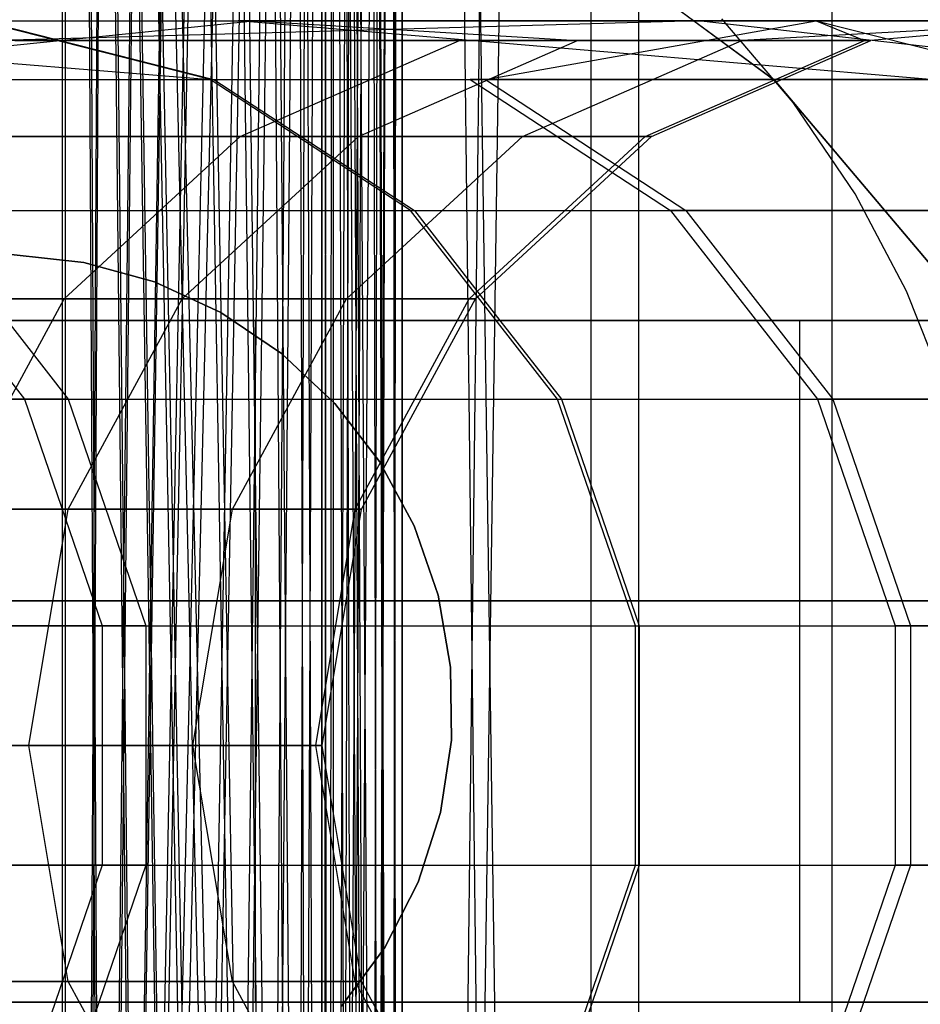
# Model space of a CAD drawing. Extents: x -172 to 172, y -29 to 28.
# Tile 459 of 656: x 0.05 to 2.03, y -0.75 to 1.41. Entities that reach past the tile are written whole.
import ezdxf

# ---------------------------------------------------------------- set-up
doc = ezdxf.new("R2010")
doc.units = 0
doc.header["$LTSCALE"] = 25.4
doc.layers.get('0').update_dxf_attribs({"linetype": 'CONTINUOUS'})

# ---------------------------------------------------------------- blocks, each defined once
blk = doc.blocks.new('RYFLO_AURA_STL')
at = {"color": 0}
for p, q in [((1.4087, 22.5, -1248.0476), (0.8889, -13.259, -1248.1705)), ((1.4087, 22.5, -1248.0476), (0.8889, -13.259, -1248.1705)), ((0.8889, -13.259, -1246.6354), (1.305, 22.5, -1246.4977)), ((0.8889, -13.259, -1246.6354), (1.305, 22.5, -1246.4977)), ((1.305, -22.5, -1246.4977), (1.305, 22.5, -1246.4977)), ((1.305, -22.5, -1240.0026), (1.305, 22.5, -1240.0026)), ((1.305, -22.5, -1246.4977), (1.305, 22.5, -1246.4977)), ((1.305, -22.5, -1240.0026), (1.305, 22.5, -1240.0026)), ((1.4087, 22.5, -1248.0476), (1.4087, -22.5, -1248.0476)), ((1.4087, 22.5, -1238.4526), (1.4087, -22.5, -1238.4526)), ((1.4087, 22.5, -1248.0476), (1.4087, -22.5, -1248.0476)), ((1.4087, 22.5, -1238.4526), (1.4087, -22.5, -1238.4526)), ((1.8351, -22.5, -1246.2305), (1.8351, 22.5, -1246.2305)), ((1.8351, -22.5, -1246.2305), (1.8351, 22.5, -1246.2305)), ((1.8351, -22.5, -1240.2698), (1.8351, 22.5, -1240.2698)), ((1.8351, -22.5, -1240.2698), (1.8351, 22.5, -1240.2698)), ((0.8889, 13.259, -1238.3297), (0.7281, -12.871, -1238.3035)), ((0.8889, 13.259, -1238.3297), (0.7281, -12.871, -1238.3035)), ((0.8889, 13.259, -1238.3297), (0.8018, -12.9912, -1238.3148)), ((0.8889, 13.259, -1238.3297), (0.8018, -12.9912, -1238.3148)), ((0.8888, 13.2584, -1246.6354), (0.8053, -12.9981, -1246.6562)), ((0.8888, 13.2584, -1246.6354), (0.8053, -12.9981, -1246.6562)), ((0.856, -13.1219, -1238.324), (0.8889, 13.259, -1238.3297)), ((0.856, -13.1219, -1238.324), (0.8889, 13.259, -1238.3297)), ((0.8888, 13.2584, -1246.6354), (0.856, -13.1219, -1246.6438)), ((0.8888, 13.2584, -1246.6354), (0.856, -13.1219, -1246.6438)), ((0.8888, -13.2584, -1238.3297), (0.8889, 13.259, -1238.3297)), ((0.8888, -13.2584, -1238.3297), (0.8889, 13.259, -1238.3297)), ((0.8889, 13.259, -1239.8649), (0.8888, -13.2584, -1239.8649)), ((0.8889, 13.259, -1239.8649), (0.8888, -13.2584, -1239.8649)), ((0.8888, 13.2584, -1248.1705), (0.8889, -13.259, -1248.1705)), ((0.8888, 13.2584, -1248.1705), (0.8889, -13.259, -1248.1705)), ((0.8889, -13.259, -1246.6354), (0.8888, 13.2584, -1246.6354)), ((0.8889, -13.259, -1246.6354), (0.8888, 13.2584, -1246.6354)), ((0.8889, 13.259, -1238.3297), (1.4087, -22.5, -1238.4526)), ((0.8889, 13.259, -1238.3297), (1.4087, -22.5, -1238.4526)), ((1.305, -22.5, -1240.0026), (0.8889, 13.259, -1239.8649)), ((1.305, -22.5, -1240.0026), (0.8889, 13.259, -1239.8649)), ((0.856, 13.1219, -1238.324), (0.7129, -12.8507, -1238.3013)), ((0.856, 13.1219, -1238.324), (0.7129, -12.8507, -1238.3013)), ((0.856, 13.1219, -1238.324), (0.7281, -12.871, -1238.3035)), ((0.856, 13.1219, -1238.324), (0.7281, -12.871, -1238.3035)), ((0.856, 13.1219, -1246.6438), (0.7281, -12.871, -1246.6736)), ((0.856, 13.1219, -1246.6438), (0.7281, -12.871, -1246.6736)), ((0.856, 13.1219, -1246.6438), (0.8053, -12.9981, -1246.6562)), ((0.856, 13.1219, -1246.6438), (0.8053, -12.9981, -1246.6562)), ((0.856, 13.1219, -1248.1763), (0.8889, -13.259, -1248.1705)), ((0.856, 13.1219, -1248.1763), (0.8889, -13.259, -1248.1705)), ((0.8888, -13.2584, -1239.8649), (0.856, 13.1219, -1239.8564)), ((0.8888, -13.2584, -1239.8649), (0.856, 13.1219, -1239.8564)), ((0.8055, 12.9986, -1246.6561), (0.7281, -12.871, -1246.6736)), ((0.8055, 12.9986, -1246.6561), (0.7281, -12.871, -1246.6736)), ((0.8888, -13.2584, -1239.8649), (0.8053, 12.9981, -1239.844)), ((0.8888, -13.2584, -1239.8649), (0.8053, 12.9981, -1239.844)), ((0.856, -13.1219, -1239.8564), (0.8053, 12.9981, -1239.844)), ((0.856, -13.1219, -1239.8564), (0.8053, 12.9981, -1239.844)), ((0.8017, 12.9911, -1238.3148), (0.7129, -12.8507, -1238.3013)), ((0.8017, 12.9911, -1238.3148), (0.7129, -12.8507, -1238.3013)), ((0.8889, -13.259, -1248.1705), (0.8018, 12.9912, -1248.1854)), ((0.8889, -13.259, -1248.1705), (0.8018, 12.9912, -1248.1854)), ((0.7374, 12.884, -1246.6715), (0.1485, -12.5123, -1246.7469)), ((0.7374, 12.884, -1246.6715), (0.1485, -12.5123, -1246.7469)), ((0.7374, 12.884, -1246.6715), (0.2781, -12.544, -1246.739)), ((0.7374, 12.884, -1246.6715), (0.2781, -12.544, -1246.739)), ((0.4083, -12.5979, -1246.7262), (0.7374, 12.884, -1246.6715)), ((0.4083, -12.5979, -1246.7262), (0.7374, 12.884, -1246.6715)), ((0.529, -12.6719, -1246.71), (0.7374, 12.884, -1246.6715)), ((0.529, -12.6719, -1246.71), (0.7374, 12.884, -1246.6715)), ((0.6361, -12.7633, -1246.6918), (0.7374, 12.884, -1246.6715)), ((0.6361, -12.7633, -1246.6918), (0.7374, 12.884, -1246.6715)), ((0.7129, -12.8507, -1238.3013), (0.7281, 12.871, -1238.3035)), ((0.7129, -12.8507, -1238.3013), (0.7281, 12.871, -1238.3035)), ((0.7281, -12.871, -1246.6736), (0.7374, 12.884, -1246.6715)), ((0.7281, -12.871, -1246.6736), (0.7374, 12.884, -1246.6715)), ((0.8889, -13.259, -1248.1705), (0.7281, 12.871, -1248.1968)), ((0.8889, -13.259, -1248.1705), (0.7281, 12.871, -1248.1968)), ((0.856, -13.1219, -1248.1763), (0.7281, 12.871, -1248.1968)), ((0.856, -13.1219, -1248.1763), (0.7281, 12.871, -1248.1968)), ((0.7374, -12.884, -1239.8287), (0.7385, 12.8855, -1239.8289)), ((0.7374, -12.884, -1239.8287), (0.7385, 12.8855, -1239.8289)), ((0.856, -13.1219, -1239.8564), (0.7385, 12.8855, -1239.8289)), ((0.8055, -12.9986, -1239.8441), (0.7385, 12.8855, -1239.8289)), ((0.856, -13.1219, -1239.8564), (0.7385, 12.8855, -1239.8289)), ((0.8055, -12.9986, -1239.8441), (0.7385, 12.8855, -1239.8289)), ((0.1403, -12.511, -1248.2482), (0.7129, 12.8507, -1248.199)), ((0.1403, -12.511, -1248.2482), (0.7129, 12.8507, -1248.199)), ((0.2781, -12.544, -1248.2424), (0.7129, 12.8507, -1248.199)), ((0.2781, -12.544, -1248.2424), (0.7129, 12.8507, -1248.199)), ((0.4082, -12.5979, -1248.2334), (0.7129, 12.8507, -1248.199)), ((0.4082, -12.5979, -1248.2334), (0.7129, 12.8507, -1248.199)), ((0.7129, 12.8507, -1248.199), (0.529, -12.6719, -1248.222)), ((0.7129, 12.8507, -1248.199), (0.529, -12.6719, -1248.222)), ((0.6264, -12.7537, -1248.2107), (0.7129, 12.8507, -1248.199)), ((0.6264, -12.7537, -1248.2107), (0.7129, 12.8507, -1248.199)), ((0.7116, -12.8489, -1248.1992), (0.7129, 12.8507, -1248.199)), ((0.7116, -12.8489, -1248.1992), (0.7129, 12.8507, -1248.199)), ((0.7116, 12.8489, -1238.301), (0.7129, -12.8507, -1238.3013)), ((0.7116, 12.8489, -1238.301), (0.7129, -12.8507, -1238.3013)), ((0.7129, 12.8507, -1248.199), (0.7281, -12.871, -1248.1968)), ((0.856, -13.1219, -1248.1763), (0.7129, 12.8507, -1248.199)), ((0.856, -13.1219, -1248.1763), (0.7129, 12.8507, -1248.199)), ((0.8017, -12.9911, -1248.1854), (0.7129, 12.8507, -1248.199)), ((0.8017, -12.9911, -1248.1854), (0.7129, 12.8507, -1248.199)), ((0.7129, 12.8507, -1248.199), (0.7281, -12.871, -1248.1968)), ((0.6366, 12.7638, -1246.6918), (0.1485, -12.5123, -1246.7469)), ((0.6366, 12.7638, -1246.6918), (0.1485, -12.5123, -1246.7469)), ((0.6361, 12.7633, -1239.8085), (0.7374, -12.884, -1239.8287)), ((0.6361, 12.7633, -1239.8085), (0.7374, -12.884, -1239.8287)), ((0.6266, 12.7539, -1248.2107), (0.1403, -12.511, -1248.2482)), ((0.6266, 12.7539, -1248.2107), (0.1403, -12.511, -1248.2482)), ((0.6264, 12.7537, -1238.2896), (0.7129, -12.8507, -1238.3013)), ((0.6264, 12.7537, -1238.2896), (0.7129, -12.8507, -1238.3013)), ((0.529, 12.6719, -1248.222), (0.1403, -12.511, -1248.2482)), ((0.529, 12.6719, -1248.222), (0.1403, -12.511, -1248.2482)), ((0.1485, -12.5123, -1246.7469), (0.529, 12.6719, -1246.71)), ((0.1485, -12.5123, -1246.7469), (0.529, 12.6719, -1246.71)), ((0.529, 12.6719, -1238.2782), (0.7129, -12.8507, -1238.3013)), ((0.529, 12.6719, -1238.2782), (0.7129, -12.8507, -1238.3013)), ((0.529, 12.6719, -1239.7903), (0.7374, -12.884, -1239.8287)), ((0.529, 12.6719, -1239.7903), (0.7374, -12.884, -1239.8287)), ((0.4089, 12.5983, -1248.2334), (0.1403, -12.511, -1248.2482)), ((0.4089, 12.5983, -1248.2334), (0.1403, -12.511, -1248.2482)), ((0.4091, 12.5983, -1246.7261), (0.1485, -12.5123, -1246.7469)), ((0.4091, 12.5983, -1246.7261), (0.1485, -12.5123, -1246.7469)), ((0.7129, -12.8507, -1238.3013), (0.4082, 12.5979, -1238.2668)), ((0.7129, -12.8507, -1238.3013), (0.4082, 12.5979, -1238.2668)), ((0.4083, 12.5979, -1239.774), (0.7374, -12.884, -1239.8287)), ((0.4083, 12.5979, -1239.774), (0.7374, -12.884, -1239.8287)), ((0.2781, 12.544, -1248.2424), (0.1403, -12.511, -1248.2482)), ((0.2781, 12.544, -1248.2424), (0.1403, -12.511, -1248.2482)), ((0.1485, -12.5123, -1246.7469), (0.2781, 12.544, -1246.739)), ((0.1485, -12.5123, -1246.7469), (0.2781, 12.544, -1246.739)), ((0.7129, -12.8507, -1238.3013), (0.2781, 12.544, -1238.2578)), ((0.7129, -12.8507, -1238.3013), (0.2781, 12.544, -1238.2578)), ((0.7374, -12.884, -1239.8287), (0.2781, 12.544, -1239.7612)), ((0.7374, -12.884, -1239.8287), (0.2781, 12.544, -1239.7612)), ((0.1413, 12.5112, -1248.2482), (0.1403, -12.511, -1248.2482)), ((0.1413, 12.5112, -1248.2482), (0.1403, -12.511, -1248.2482)), ((0.1403, 12.511, -1238.2521), (0.7129, -12.8507, -1238.3013)), ((0.2781, -12.544, -1238.2578), (0.1403, 12.511, -1238.2521)), ((0.1403, 12.511, -1238.2521), (0.1413, -12.5112, -1238.2521)), ((0.2781, -12.544, -1238.2578), (0.1403, 12.511, -1238.2521)), ((0.4089, -12.5983, -1238.2668), (0.1403, 12.511, -1238.2521)), ((0.529, -12.6719, -1238.2782), (0.1403, 12.511, -1238.2521)), ((0.4089, -12.5983, -1238.2668), (0.1403, 12.511, -1238.2521)), ((0.529, -12.6719, -1238.2782), (0.1403, 12.511, -1238.2521)), ((0.6266, -12.7539, -1238.2896), (0.1403, 12.511, -1238.2521)), ((0.6266, -12.7539, -1238.2896), (0.1403, 12.511, -1238.2521)), ((0.1403, 12.511, -1238.2521), (0.7129, -12.8507, -1238.3013)), ((0.1403, 12.511, -1238.2521), (0.1413, -12.5112, -1238.2521)), ((0.1485, -12.5123, -1246.7469), (0.1485, 12.5123, -1246.7469)), ((0.1485, -12.5123, -1246.7469), (0.1485, 12.5123, -1246.7469)), ((0.4091, -12.5983, -1239.7742), (0.1485, 12.5123, -1239.7533)), ((0.1485, 12.5123, -1239.7533), (0.529, -12.6719, -1239.7903)), ((0.7374, -12.884, -1239.8287), (0.1485, 12.5123, -1239.7533)), ((0.7374, -12.884, -1239.8287), (0.1485, 12.5123, -1239.7533)), ((0.6366, -12.7638, -1239.8085), (0.1485, 12.5123, -1239.7533)), ((0.6366, -12.7638, -1239.8085), (0.1485, 12.5123, -1239.7533)), ((0.1485, 12.5123, -1239.7533), (0.529, -12.6719, -1239.7903)), ((0.2781, -12.544, -1239.7612), (0.1485, 12.5123, -1239.7533)), ((0.4091, -12.5983, -1239.7742), (0.1485, 12.5123, -1239.7533)), ((0.2781, -12.544, -1239.7612), (0.1485, 12.5123, -1239.7533)), ((0.1485, -12.5123, -1239.7533), (0.1485, 12.5123, -1239.7533)), ((0.1485, -12.5123, -1239.7533), (0.1485, 12.5123, -1239.7533)), ((1.7091, 1.2778, -120), (1.2422, 1.6228, -120)), ((1.2422, 1.6228, -119), (1.7091, 1.2778, -119)), ((1.2422, 1.6228, -119), (1.7091, 1.2778, -119)), ((1.7091, 1.2778, -120), (1.2422, 1.6228, -120)), ((-1.2165, 1.4097, -474.5918), (0.5618, 1.4097, -556.6688)), ((-1.2165, 1.4097, -474.5918), (0.5618, 1.4097, -556.6688)), ((-1.1207, 1.4097, -210.7381), (0.4668, 1.2804, -116.7739)), ((-1.1207, 1.4097, -210.7381), (0.4668, 1.2804, -116.7739)), ((-0.706, 1.2804, -474.5819), (0.5618, 1.4097, -556.6688)), ((-0.706, 1.2804, -474.5819), (0.5618, 1.4097, -556.6688)), ((0.4668, 1.2804, -116.7739), (-0.0437, 1.4097, -116.7674)), ((0.4668, 1.2804, -116.7739), (-0.0437, 1.4097, -116.7674)), ((-0.0354, 1.4097, -1082.3114), (0.4751, 1.2804, -1082.3178)), ((-0.0354, 1.4097, -1082.3114), (0.4751, 1.2804, -1082.3178)), ((-0.0045, 1.4097, -1079.9577), (0.528, 1.4097, -1032.053)), ((-0.0045, 1.4097, -1079.9577), (0.528, 1.4097, -1032.053)), ((1.5401, 1.4097, -929.1124), (0.0031, 1.3662, -1032.0474)), ((1.5401, 1.4097, -929.1124), (0.0031, 1.3662, -1032.0474)), ((2.0507, 1.2804, -929.1161), (0.528, 1.4097, -1032.053)), ((1.5401, 1.4097, -929.1124), (0.528, 1.4097, -1032.053)), ((1.5401, 1.4097, -929.1124), (0.528, 1.4097, -1032.053)), ((2.0507, 1.2804, -929.1161), (0.528, 1.4097, -1032.053)), ((0.5618, 1.4097, -556.6688), (1.2749, 1.3662, -624.3988)), ((0.5618, 1.4097, -556.6688), (1.7998, 1.4097, -624.3904)), ((0.5618, 1.4097, -556.6688), (1.2749, 1.3662, -624.3988)), ((0.5618, 1.4097, -556.6688), (1.7998, 1.4097, -624.3904)), ((1.0722, 1.2804, -556.6572), (1.7998, 1.4097, -624.3904)), ((1.0722, 1.2804, -556.6572), (1.7998, 1.4097, -624.3904)), ((2.6715, 1.2804, -842.8052), (1.5401, 1.4097, -929.1124)), ((2.1609, 1.4097, -842.8035), (1.5401, 1.4097, -929.1124)), ((2.1609, 1.4097, -842.8035), (1.5401, 1.4097, -929.1124)), ((2.6715, 1.2804, -842.8052), (1.5401, 1.4097, -929.1124)), ((1.7497, 1.2296, -1073.2478), (1.5923, 1.414, -1073.2478)), ((1.7497, 1.2296, -1076.1478), (1.5923, 1.414, -1076.1478)), ((1.7497, 1.2296, -1073.2478), (1.5923, 1.414, -1073.2478)), ((1.7497, 1.2296, -1076.1478), (1.5923, 1.414, -1076.1478)), ((2.4448, 1.4097, -769.7672), (1.6361, 1.3662, -842.8018)), ((2.4448, 1.4097, -769.7672), (1.6361, 1.3662, -842.8018)), ((1.7998, 1.4097, -624.3904), (1.9062, 1.3662, -709.6429)), ((1.7998, 1.4097, -624.3904), (2.4311, 1.4097, -709.6395)), ((1.7998, 1.4097, -624.3904), (1.9062, 1.3662, -709.6429)), ((1.7998, 1.4097, -624.3904), (2.3103, 1.2804, -624.3824)), ((1.7998, 1.4097, -624.3904), (2.4311, 1.4097, -709.6395)), ((1.7998, 1.4097, -624.3904), (2.3103, 1.2804, -624.3824)), ((2.4311, 1.4097, -709.6395), (1.92, 1.3662, -769.768)), ((2.4311, 1.4097, -709.6395), (1.92, 1.3662, -769.768)), ((1.0152, 1.3662, -929.1085), (0.0031, 1.3662, -1032.0474)), ((1.0152, 1.3662, -929.1085), (0.0031, 1.3662, -1032.0474)), ((0.037, 1.3662, -556.6808), (1.2749, 1.3662, -624.3988)), ((0.037, 1.3662, -556.6808), (1.2749, 1.3662, -624.3988)), ((0.5329, 1.1546, -929.1049), (1.0152, 1.3662, -929.1085)), ((0.5329, 1.1546, -929.1049), (1.0152, 1.3662, -929.1085)), ((0.7927, 1.1546, -624.4064), (1.2749, 1.3662, -624.3988)), ((0.7927, 1.1546, -624.4064), (1.2749, 1.3662, -624.3988)), ((1.6361, 1.3662, -842.8018), (1.0152, 1.3662, -929.1085)), ((1.6361, 1.3662, -842.8018), (1.0152, 1.3662, -929.1085)), ((1.1537, 1.1546, -842.8004), (1.6361, 1.3662, -842.8018)), ((1.1537, 1.1546, -842.8004), (1.6361, 1.3662, -842.8018)), ((1.2749, 1.3662, -624.3988), (1.9062, 1.3662, -709.6429)), ((1.2749, 1.3662, -624.3988), (1.9062, 1.3662, -709.6429)), ((1.4239, 1.1546, -709.6462), (1.9062, 1.3662, -709.6429)), ((1.4239, 1.1546, -709.6462), (1.9062, 1.3662, -709.6429)), ((1.4377, 1.1546, -769.7688), (1.92, 1.3662, -769.768)), ((1.4377, 1.1546, -769.7688), (1.92, 1.3662, -769.768)), ((1.92, 1.3662, -769.768), (1.6361, 1.3662, -842.8018)), ((1.92, 1.3662, -769.768), (1.6361, 1.3662, -842.8018)), ((1.9062, 1.3662, -709.6429), (1.92, 1.3662, -769.768)), ((1.9062, 1.3662, -709.6429), (1.92, 1.3662, -769.768)), ((-0.706, 1.2804, -474.5819), (1.0722, 1.2804, -556.6572)), ((-0.706, 1.2804, -474.5819), (1.0722, 1.2804, -556.6572)), ((-0.6102, 1.2804, -210.7428), (0.4668, 1.2804, -116.7739)), ((-0.6102, 1.2804, -210.7428), (0.4668, 1.2804, -116.7739)), ((0.9077, 0.9923, -116.7796), (0.4668, 1.2804, -116.7739)), ((0.9077, 0.9923, -116.7796), (0.4668, 1.2804, -116.7739)), ((0.4751, 1.2804, -1082.3178), (0.916, 0.9923, -1082.3233)), ((0.4751, 1.2804, -1082.3178), (0.916, 0.9923, -1082.3233)), ((0.4751, 1.2804, -1082.3178), (1.0385, 1.2804, -1032.0585)), ((0.4751, 1.2804, -1082.3178), (1.0385, 1.2804, -1032.0585)), ((1.0385, 1.2804, -1032.0585), (1.4794, 0.9923, -1032.0631)), ((2.0507, 1.2804, -929.1161), (1.0385, 1.2804, -1032.0585)), ((1.0385, 1.2804, -1032.0585), (1.4794, 0.9923, -1032.0631)), ((2.0507, 1.2804, -929.1161), (1.0385, 1.2804, -1032.0585)), ((1.0722, 1.2804, -556.6572), (2.3103, 1.2804, -624.3824)), ((1.0722, 1.2804, -556.6572), (1.5131, 0.9923, -556.6472)), ((1.0722, 1.2804, -556.6572), (2.3103, 1.2804, -624.3824)), ((1.0722, 1.2804, -556.6572), (1.5131, 0.9923, -556.6472)), ((2.0838, 0.8345, -120), (1.7091, 1.2778, -120)), ((1.7091, 1.2778, -119), (2.0838, 0.8345, -119)), ((1.7091, 1.2778, -119), (2.0838, 0.8345, -119)), ((1.7091, 1.2778, -119), (1.7091, 1.2778, -120)), ((2.0838, 0.8345, -120), (1.7091, 1.2778, -120)), ((1.7091, 1.2778, -119), (1.7091, 1.2778, -120)), ((1.8858, 1.029, -1073.2478), (1.7497, 1.2296, -1073.2478)), ((1.8858, 1.029, -1076.1478), (1.7497, 1.2296, -1076.1478)), ((1.7497, 1.2296, -1076.1478), (1.7497, 1.2296, -1073.2478)), ((1.8858, 1.029, -1073.2478), (1.7497, 1.2296, -1073.2478)), ((1.7497, 1.2296, -1076.1478), (1.7497, 1.2296, -1073.2478)), ((1.8858, 1.029, -1076.1478), (1.7497, 1.2296, -1076.1478)), ((0.5329, 1.1546, -929.1049), (-0.4792, 1.1546, -1032.0421)), ((0.5329, 1.1546, -929.1049), (-0.4792, 1.1546, -1032.0421)), ((-0.4452, 1.1546, -556.6918), (0.7927, 1.1546, -624.4064)), ((-0.4452, 1.1546, -556.6918), (0.7927, 1.1546, -624.4064)), ((0.1454, 0.7979, -929.1021), (0.5329, 1.1546, -929.1049)), ((0.1454, 0.7979, -929.1021), (0.5329, 1.1546, -929.1049)), ((0.4052, 0.7979, -624.4125), (0.7927, 1.1546, -624.4064)), ((0.4052, 0.7979, -624.4125), (0.7927, 1.1546, -624.4064)), ((1.1537, 1.1546, -842.8004), (0.5329, 1.1546, -929.1049)), ((1.1537, 1.1546, -842.8004), (0.5329, 1.1546, -929.1049)), ((0.7663, 0.7979, -842.7991), (1.1537, 1.1546, -842.8004)), ((0.7663, 0.7979, -842.7991), (1.1537, 1.1546, -842.8004)), ((0.7927, 1.1546, -624.4064), (1.4239, 1.1546, -709.6462)), ((0.7927, 1.1546, -624.4064), (1.4239, 1.1546, -709.6462)), ((1.0365, 0.7979, -709.6489), (1.4239, 1.1546, -709.6462)), ((1.0365, 0.7979, -709.6489), (1.4239, 1.1546, -709.6462)), ((1.0502, 0.7979, -769.7695), (1.4377, 1.1546, -769.7688)), ((1.0502, 0.7979, -769.7695), (1.4377, 1.1546, -769.7688)), ((1.4377, 1.1546, -769.7688), (1.1537, 1.1546, -842.8004)), ((1.4377, 1.1546, -769.7688), (1.1537, 1.1546, -842.8004)), ((1.4239, 1.1546, -709.6462), (1.4377, 1.1546, -769.7688)), ((1.4239, 1.1546, -709.6462), (1.4377, 1.1546, -769.7688)), ((1.999, 0.8147, -1073.2478), (1.8858, 1.029, -1073.2478)), ((1.999, 0.8147, -1076.1478), (1.8858, 1.029, -1076.1478)), ((1.8858, 1.029, -1076.1478), (1.8858, 1.029, -1073.2478)), ((1.999, 0.8147, -1073.2478), (1.8858, 1.029, -1073.2478)), ((1.8858, 1.029, -1076.1478), (1.8858, 1.029, -1073.2478)), ((1.999, 0.8147, -1076.1478), (1.8858, 1.029, -1076.1478)), ((-0.2652, 0.9923, -474.5735), (1.5131, 0.9923, -556.6472)), ((-0.2652, 0.9923, -474.5735), (0.0582, 0.5767, -474.5673)), ((-0.2652, 0.9923, -474.5735), (1.5131, 0.9923, -556.6472)), ((-0.2652, 0.9923, -474.5735), (0.0582, 0.5767, -474.5673)), ((-0.1693, 0.9923, -210.7468), (0.1542, 0.5767, -210.7498)), ((-0.1693, 0.9923, -210.7468), (0.1542, 0.5767, -210.7498)), ((-0.1693, 0.9923, -210.7468), (0.9077, 0.9923, -116.7796)), ((-0.1693, 0.9923, -210.7468), (0.9077, 0.9923, -116.7796)), ((1.2312, 0.5767, -116.7837), (0.9077, 0.9923, -116.7796)), ((1.2312, 0.5767, -116.7837), (0.9077, 0.9923, -116.7796)), ((0.916, 0.9923, -1082.3233), (1.1039, 0.7503, -1082.315)), ((0.916, 0.9923, -1082.3233), (1.1039, 0.7503, -1082.315)), ((0.916, 0.9923, -1082.3233), (1.4794, 0.9923, -1032.0631)), ((0.916, 0.9923, -1082.3233), (1.4794, 0.9923, -1032.0631)), ((1.4794, 0.9923, -1032.0631), (1.8029, 0.5767, -1032.0665)), ((2.4916, 0.9923, -929.1194), (1.4794, 0.9923, -1032.0631)), ((1.4794, 0.9923, -1032.0631), (1.8029, 0.5767, -1032.0665)), ((2.4916, 0.9923, -929.1194), (1.4794, 0.9923, -1032.0631)), ((1.5131, 0.9923, -556.6472), (2.7511, 0.9923, -624.3754)), ((1.5131, 0.9923, -556.6472), (1.8365, 0.5767, -556.6398)), ((1.5131, 0.9923, -556.6472), (2.7511, 0.9923, -624.3754)), ((1.5131, 0.9923, -556.6472), (1.8365, 0.5767, -556.6398)), ((0.0292, 0.8955, -1067.2478), (0.1891, 0.8779, -1067.2478)), ((0.1891, 0.8779, -1076.1478), (0.0292, 0.8955, -1076.1478)), ((0.0292, 0.8955, -1067.2478), (0.1891, 0.8779, -1067.2478)), ((0.1891, 0.8779, -1076.1478), (0.0292, 0.8955, -1076.1478)), ((0.1891, 0.8779, -1067.2478), (0.3442, 0.8348, -1067.2478)), ((0.3442, 0.8348, -1076.1478), (0.1891, 0.8779, -1076.1478)), ((0.1891, 0.8779, -1067.2478), (0.3442, 0.8348, -1067.2478)), ((0.1891, 0.8779, -1067.2478), (0.1891, 0.8779, -1076.1478)), ((0.3442, 0.8348, -1076.1478), (0.1891, 0.8779, -1076.1478)), ((0.1891, 0.8779, -1067.2478), (0.1891, 0.8779, -1076.1478)), ((0.3442, 0.8348, -1067.2478), (0.4904, 0.7675, -1067.2478)), ((0.4904, 0.7675, -1076.1478), (0.3442, 0.8348, -1076.1478)), ((0.3442, 0.8348, -1067.2478), (0.4904, 0.7675, -1067.2478)), ((0.3442, 0.8348, -1067.2478), (0.3442, 0.8348, -1076.1478)), ((0.4904, 0.7675, -1076.1478), (0.3442, 0.8348, -1076.1478)), ((0.3442, 0.8348, -1067.2478), (0.3442, 0.8348, -1076.1478)), ((2.0879, 0.5892, -1073.2478), (1.999, 0.8147, -1073.2478)), ((2.0879, 0.5892, -1076.1478), (1.999, 0.8147, -1076.1478)), ((1.999, 0.8147, -1076.1478), (1.999, 0.8147, -1073.2478)), ((2.0879, 0.5892, -1073.2478), (1.999, 0.8147, -1073.2478)), ((1.999, 0.8147, -1076.1478), (1.999, 0.8147, -1073.2478)), ((2.0879, 0.5892, -1076.1478), (1.999, 0.8147, -1076.1478)), ((0.1454, 0.7979, -929.1021), (-0.8667, 0.7979, -1032.0381)), ((0.1454, 0.7979, -929.1021), (-0.8667, 0.7979, -1032.0381)), ((-0.8326, 0.7979, -556.7006), (0.4052, 0.7979, -624.4125)), ((-0.8326, 0.7979, -556.7006), (0.4052, 0.7979, -624.4125)), ((-0.1052, 0.3347, -929.1002), (0.1454, 0.7979, -929.1021)), ((-0.1052, 0.3347, -929.1002), (0.1454, 0.7979, -929.1021)), ((0.7663, 0.7979, -842.7991), (0.1454, 0.7979, -929.1021)), ((0.7663, 0.7979, -842.7991), (0.1454, 0.7979, -929.1021)), ((0.1546, 0.3347, -624.4165), (0.4052, 0.7979, -624.4125)), ((0.1546, 0.3347, -624.4165), (0.4052, 0.7979, -624.4125)), ((0.4052, 0.7979, -624.4125), (1.0365, 0.7979, -709.6489)), ((0.4052, 0.7979, -624.4125), (1.0365, 0.7979, -709.6489)), ((0.5156, 0.3347, -842.7983), (0.7663, 0.7979, -842.7991)), ((0.5156, 0.3347, -842.7983), (0.7663, 0.7979, -842.7991)), ((1.0502, 0.7979, -769.7695), (0.7663, 0.7979, -842.7991)), ((1.0502, 0.7979, -769.7695), (0.7663, 0.7979, -842.7991)), ((0.7858, 0.3347, -709.6506), (1.0365, 0.7979, -709.6489)), ((0.7858, 0.3347, -709.6506), (1.0365, 0.7979, -709.6489)), ((0.7995, 0.3347, -769.7699), (1.0502, 0.7979, -769.7695)), ((0.7995, 0.3347, -769.7699), (1.0502, 0.7979, -769.7695)), ((1.0365, 0.7979, -709.6489), (1.0502, 0.7979, -769.7695)), ((1.0365, 0.7979, -709.6489), (1.0502, 0.7979, -769.7695)), ((0.4904, 0.7675, -1067.2478), (0.6238, 0.6775, -1067.2478)), ((0.6238, 0.6775, -1076.1478), (0.4904, 0.7675, -1076.1478)), ((0.4904, 0.7675, -1067.2478), (0.6238, 0.6775, -1067.2478)), ((0.4904, 0.7675, -1067.2478), (0.4904, 0.7675, -1076.1478)), ((0.6238, 0.6775, -1076.1478), (0.4904, 0.7675, -1076.1478)), ((0.4904, 0.7675, -1067.2478), (0.4904, 0.7675, -1076.1478)), ((-10.0815, 0.75, -1082.566), (1.1039, 0.7503, -1082.315)), ((-10.0815, 0.75, -1082.566), (1.1039, 0.7503, -1082.315)), ((10.0815, 0.75, -1403.9342), (-2.5567, 0.75, -1404.2299)), ((10.0815, 0.75, -1403.9342), (-2.5567, 0.75, -1404.2299)), ((0.5657, 0.75, -1237.2769), (-1.7633, 0.75, -1237.515)), ((0.5657, 0.75, -1237.2769), (-1.7633, 0.75, -1237.515)), ((-0.5657, 0.75, -1249.2234), (1.7633, 0.75, -1248.9852)), ((-0.5657, 0.75, -1249.2234), (1.7633, 0.75, -1248.9852)), ((2.8085, 0.75, -1237.948), (0.5657, 0.75, -1237.2769)), ((0.5657, 0.75, -1237.2769), (0.5657, -0.75, -1237.2769)), ((0.5657, 0.75, -1237.2769), (0.5657, -0.75, -1237.2769)), ((2.8085, 0.75, -1237.948), (0.5657, 0.75, -1237.2769)), ((1.1039, 0.7503, -1082.315), (1.2395, 0.5767, -1082.3272)), ((1.1039, 0.7503, -1082.315), (1.2395, 0.5767, -1082.3272)), ((1.1039, 0.7503, -1082.315), (2.5567, 0.75, -1082.2704)), ((1.1039, 0.7503, -1082.315), (2.5567, 0.75, -1082.2704)), ((1.7633, 0.75, -1248.9852), (3.8237, 0.75, -1247.8739)), ((1.7633, 0.75, -1248.9852), (3.8237, 0.75, -1247.8739)), ((1.7633, 0.75, -1248.9852), (1.7633, -0.75, -1248.9852)), ((1.7633, 0.75, -1248.9852), (1.7633, -0.75, -1248.9852)), ((0.6238, 0.6775, -1067.2478), (0.7411, 0.5673, -1067.2478)), ((0.7411, 0.5673, -1076.1478), (0.6238, 0.6775, -1076.1478)), ((0.6238, 0.6775, -1067.2478), (0.7411, 0.5673, -1067.2478)), ((0.6238, 0.6775, -1067.2478), (0.6238, 0.6775, -1076.1478)), ((0.7411, 0.5673, -1076.1478), (0.6238, 0.6775, -1076.1478)), ((0.6238, 0.6775, -1067.2478), (0.6238, 0.6775, -1076.1478)), ((-0.6785, 0.5767, -400.5616), (0.0582, 0.5767, -474.5673)), ((-0.6785, 0.5767, -400.5616), (0.0582, 0.5767, -474.5673)), ((0.1542, 0.5767, -210.7498), (-0.4798, 0.5767, -287.9702)), ((0.1542, 0.5767, -210.7498), (-0.4798, 0.5767, -287.9702)), ((0.0582, 0.5767, -474.5673), (1.8365, 0.5767, -556.6398)), ((0.0582, 0.5767, -474.5673), (0.2292, 0.0785, -474.564)), ((0.0582, 0.5767, -474.5673), (1.8365, 0.5767, -556.6398)), ((0.0582, 0.5767, -474.5673), (0.2292, 0.0785, -474.564)), ((0.1542, 0.5767, -210.7498), (0.3252, 0.0785, -210.7514)), ((0.1542, 0.5767, -210.7498), (0.3252, 0.0785, -210.7514)), ((0.1542, 0.5767, -210.7498), (1.2312, 0.5767, -116.7837)), ((0.1542, 0.5767, -210.7498), (1.2312, 0.5767, -116.7837)), ((0.7411, 0.5673, -1067.2478), (0.8392, 0.4398, -1067.2478)), ((0.8392, 0.4398, -1076.1478), (0.7411, 0.5673, -1076.1478)), ((0.7411, 0.5673, -1067.2478), (0.8392, 0.4398, -1067.2478)), ((0.7411, 0.5673, -1067.2478), (0.7411, 0.5673, -1076.1478)), ((0.8392, 0.4398, -1076.1478), (0.7411, 0.5673, -1076.1478)), ((0.7411, 0.5673, -1067.2478), (0.7411, 0.5673, -1076.1478)), ((1.4022, 0.0785, -116.7859), (1.2312, 0.5767, -116.7837)), ((1.4022, 0.0785, -116.7859), (1.2312, 0.5767, -116.7837)), ((1.2395, 0.5767, -1082.3272), (1.4105, 0.0785, -1082.3294)), ((1.2395, 0.5767, -1082.3272), (1.4105, 0.0785, -1082.3294)), ((1.2395, 0.5767, -1082.3272), (1.8029, 0.5767, -1032.0665)), ((1.2395, 0.5767, -1082.3272), (1.8029, 0.5767, -1032.0665)), ((1.8029, 0.5767, -1032.0665), (1.9739, 0.0785, -1032.0685)), ((2.8151, 0.5767, -929.1218), (1.8029, 0.5767, -1032.0665)), ((1.8029, 0.5767, -1032.0665), (1.9739, 0.0785, -1032.0685)), ((2.8151, 0.5767, -929.1218), (1.8029, 0.5767, -1032.0665)), ((1.8365, 0.5767, -556.6398), (3.0746, 0.5767, -624.3703)), ((1.8365, 0.5767, -556.6398), (2.0075, 0.0785, -556.6359)), ((1.8365, 0.5767, -556.6398), (3.0746, 0.5767, -624.3703)), ((1.8365, 0.5767, -556.6398), (2.0075, 0.0785, -556.6359)), ((0.8392, 0.4398, -1067.2478), (0.9156, 0.2981, -1067.2478)), ((0.9156, 0.2981, -1076.1478), (0.8392, 0.4398, -1076.1478)), ((0.8392, 0.4398, -1067.2478), (0.9156, 0.2981, -1067.2478)), ((0.8392, 0.4398, -1067.2478), (0.8392, 0.4398, -1076.1478)), ((0.9156, 0.2981, -1076.1478), (0.8392, 0.4398, -1076.1478)), ((0.8392, 0.4398, -1067.2478), (0.8392, 0.4398, -1076.1478)), ((-1.0832, 0.3347, -556.7064), (0.1546, 0.3347, -624.4165)), ((-1.0832, 0.3347, -556.7064), (0.1546, 0.3347, -624.4165)), ((0.5156, 0.3347, -842.7983), (-0.1052, 0.3347, -929.1002)), ((0.5156, 0.3347, -842.7983), (-0.1052, 0.3347, -929.1002)), ((0.0679, -0.1848, -624.4178), (0.1546, 0.3347, -624.4165)), ((0.0679, -0.1848, -624.4178), (0.1546, 0.3347, -624.4165)), ((0.1546, 0.3347, -624.4165), (0.7858, 0.3347, -709.6506)), ((0.1546, 0.3347, -624.4165), (0.7858, 0.3347, -709.6506)), ((0.4289, -0.1848, -842.798), (0.5156, 0.3347, -842.7983)), ((0.4289, -0.1848, -842.798), (0.5156, 0.3347, -842.7983)), ((0.7995, 0.3347, -769.7699), (0.5156, 0.3347, -842.7983)), ((0.7995, 0.3347, -769.7699), (0.5156, 0.3347, -842.7983)), ((0.6991, -0.1848, -709.6512), (0.7858, 0.3347, -709.6506)), ((0.6991, -0.1848, -709.6512), (0.7858, 0.3347, -709.6506)), ((0.7129, -0.1848, -769.7701), (0.7995, 0.3347, -769.7699)), ((0.7129, -0.1848, -769.7701), (0.7995, 0.3347, -769.7699)), ((0.7858, 0.3347, -709.6506), (0.7995, 0.3347, -769.7699)), ((0.7858, 0.3347, -709.6506), (0.7995, 0.3347, -769.7699)), ((0.9156, 0.2981, -1067.2478), (0.9682, 0.146, -1067.2478)), ((0.9682, 0.146, -1076.1478), (0.9156, 0.2981, -1076.1478)), ((0.9156, 0.2981, -1067.2478), (0.9682, 0.146, -1067.2478)), ((0.9156, 0.2981, -1067.2478), (0.9156, 0.2981, -1076.1478)), ((0.9682, 0.146, -1076.1478), (0.9156, 0.2981, -1076.1478)), ((0.9156, 0.2981, -1067.2478), (0.9156, 0.2981, -1076.1478)), ((9.0554, 0.133, -1082.0043), (0, 0.133, -1081.7502)), ((0, 0.133, -1404.75), (9.0554, 0.133, -1404.496)), ((9.0554, 0.133, -1082.0043), (0, 0.133, -1081.7502)), ((0, 0.133, -1404.75), (9.0554, 0.133, -1404.496)), ((0.9682, 0.146, -1067.2478), (0.9958, -0.0125, -1067.2478)), ((0.9958, -0.0125, -1076.1478), (0.9682, 0.146, -1076.1478)), ((0.9682, 0.146, -1067.2478), (0.9958, -0.0125, -1067.2478)), ((0.9682, 0.146, -1067.2478), (0.9682, 0.146, -1076.1478)), ((0.9958, -0.0125, -1076.1478), (0.9682, 0.146, -1076.1478)), ((0.9682, 0.146, -1067.2478), (0.9682, 0.146, -1076.1478)), ((-0.5075, 0.0785, -400.5602), (0.2292, 0.0785, -474.564)), ((-0.5075, 0.0785, -400.5602), (0.2292, 0.0785, -474.564)), ((0.3252, 0.0785, -210.7514), (-0.3088, 0.0785, -287.9708)), ((0.3252, 0.0785, -210.7514), (-0.3088, 0.0785, -287.9708)), ((0.2292, 0.0785, -474.564), (2.0075, 0.0785, -556.6359)), ((0.2292, 0.0785, -474.564), (0.2292, -0.4482, -474.564)), ((0.2292, 0.0785, -474.564), (2.0075, 0.0785, -556.6359)), ((0.2292, 0.0785, -474.564), (0.2292, -0.4482, -474.564)), ((0.3252, 0.0785, -210.7514), (0.3252, -0.4482, -210.7514)), ((0.3252, 0.0785, -210.7514), (0.3252, -0.4482, -210.7514)), ((0.3252, 0.0785, -210.7514), (1.4022, 0.0785, -116.7859)), ((0.3252, 0.0785, -210.7514), (1.4022, 0.0785, -116.7859)), ((1.4022, -0.4482, -116.7859), (1.4022, 0.0785, -116.7859)), ((1.4022, -0.4482, -116.7859), (1.4022, 0.0785, -116.7859)), ((1.4105, 0.0785, -1082.3294), (1.4105, -0.4482, -1082.3294)), ((1.4105, 0.0785, -1082.3294), (1.4105, -0.4482, -1082.3294)), ((1.4105, 0.0785, -1082.3294), (1.9739, 0.0785, -1032.0685)), ((1.4105, 0.0785, -1082.3294), (1.9739, 0.0785, -1032.0685)), ((1.9739, 0.0785, -1032.0685), (1.9739, -0.4482, -1032.0685)), ((2.9861, 0.0785, -929.123), (1.9739, 0.0785, -1032.0685)), ((1.9739, 0.0785, -1032.0685), (1.9739, -0.4482, -1032.0685)), ((2.9861, 0.0785, -929.123), (1.9739, 0.0785, -1032.0685)), ((2.0075, 0.0785, -556.6359), (3.2456, 0.0785, -624.3676)), ((2.0075, 0.0785, -556.6359), (2.0075, -0.4482, -556.6359)), ((2.0075, 0.0785, -556.6359), (3.2456, 0.0785, -624.3676)), ((2.0075, 0.0785, -556.6359), (2.0075, -0.4482, -556.6359)), ((0.9958, -0.0125, -1067.2478), (0.9976, -0.1735, -1067.2478)), ((0.9976, -0.1735, -1076.1478), (0.9958, -0.0125, -1076.1478)), ((0.9958, -0.0125, -1067.2478), (0.9976, -0.1735, -1067.2478)), ((0.9958, -0.0125, -1067.2478), (0.9958, -0.0125, -1076.1478)), ((0.9976, -0.1735, -1076.1478), (0.9958, -0.0125, -1076.1478)), ((0.9958, -0.0125, -1067.2478), (0.9958, -0.0125, -1076.1478)), ((-1.1699, -0.1848, -556.7084), (0.0679, -0.1848, -624.4178)), ((-1.1699, -0.1848, -556.7084), (0.0679, -0.1848, -624.4178)), ((0.4289, -0.1848, -842.798), (-0.1919, -0.1848, -929.0995)), ((0.4289, -0.1848, -842.798), (-0.1919, -0.1848, -929.0995)), ((0.0679, -0.1848, -624.4178), (0.6991, -0.1848, -709.6512)), ((0.1546, -0.7043, -624.4165), (0.0679, -0.1848, -624.4178)), ((0.0679, -0.1848, -624.4178), (0.6991, -0.1848, -709.6512)), ((0.1546, -0.7043, -624.4165), (0.0679, -0.1848, -624.4178)), ((0.5156, -0.7043, -842.7983), (0.4289, -0.1848, -842.798)), ((0.7129, -0.1848, -769.7701), (0.4289, -0.1848, -842.798)), ((0.7129, -0.1848, -769.7701), (0.4289, -0.1848, -842.798)), ((0.5156, -0.7043, -842.7983), (0.4289, -0.1848, -842.798)), ((0.6991, -0.1848, -709.6512), (0.7129, -0.1848, -769.7701)), ((0.7858, -0.7043, -709.6506), (0.6991, -0.1848, -709.6512)), ((0.6991, -0.1848, -709.6512), (0.7129, -0.1848, -769.7701)), ((0.7858, -0.7043, -709.6506), (0.6991, -0.1848, -709.6512)), ((0.7995, -0.7043, -769.7699), (0.7129, -0.1848, -769.7701)), ((0.7995, -0.7043, -769.7699), (0.7129, -0.1848, -769.7701)), ((0.9976, -0.1735, -1067.2478), (0.9735, -0.3326, -1067.2478)), ((0.9735, -0.3326, -1076.1478), (0.9976, -0.1735, -1076.1478)), ((0.9976, -0.1735, -1067.2478), (0.9735, -0.3326, -1067.2478)), ((0.9735, -0.3326, -1076.1478), (0.9976, -0.1735, -1076.1478)), ((0.9976, -0.1735, -1067.2478), (0.9976, -0.1735, -1076.1478)), ((0.9976, -0.1735, -1067.2478), (0.9976, -0.1735, -1076.1478)), ((0.9735, -0.3326, -1067.2478), (0.9243, -0.4858, -1067.2478)), ((0.9243, -0.4858, -1076.1478), (0.9735, -0.3326, -1076.1478)), ((0.9735, -0.3326, -1067.2478), (0.9243, -0.4858, -1067.2478)), ((0.9243, -0.4858, -1076.1478), (0.9735, -0.3326, -1076.1478)), ((0.9735, -0.3326, -1076.1478), (0.9735, -0.3326, -1067.2478)), ((0.9735, -0.3326, -1076.1478), (0.9735, -0.3326, -1067.2478)), ((-0.5075, -0.4482, -400.5602), (0.2292, -0.4482, -474.564)), ((-0.5075, -0.4482, -400.5602), (0.2292, -0.4482, -474.564)), ((0.3252, -0.4482, -210.7514), (-0.3088, -0.4482, -287.9708)), ((0.3252, -0.4482, -210.7514), (-0.3088, -0.4482, -287.9708)), ((0.2292, -0.4482, -474.564), (0.0582, -0.9463, -474.5673)), ((0.2292, -0.4482, -474.564), (0.0582, -0.9463, -474.5673)), ((0.3252, -0.4482, -210.7514), (0.1542, -0.9463, -210.7498)), ((0.3252, -0.4482, -210.7514), (0.1542, -0.9463, -210.7498)), ((0.2292, -0.4482, -474.564), (2.0075, -0.4482, -556.6359)), ((0.2292, -0.4482, -474.564), (2.0075, -0.4482, -556.6359)), ((0.3252, -0.4482, -210.7514), (1.4022, -0.4482, -116.7859)), ((0.3252, -0.4482, -210.7514), (1.4022, -0.4482, -116.7859)), ((1.2312, -0.9463, -116.7837), (1.4022, -0.4482, -116.7859)), ((1.2312, -0.9463, -116.7837), (1.4022, -0.4482, -116.7859)), ((1.4105, -0.4482, -1082.3294), (1.2395, -0.9463, -1082.3272)), ((1.4105, -0.4482, -1082.3294), (1.2395, -0.9463, -1082.3272)), ((1.4105, -0.4482, -1082.3294), (1.9739, -0.4482, -1032.0685)), ((1.4105, -0.4482, -1082.3294), (1.9739, -0.4482, -1032.0685)), ((1.9739, -0.4482, -1032.0685), (1.8029, -0.9463, -1032.0665)), ((1.9739, -0.4482, -1032.0685), (1.8029, -0.9463, -1032.0665)), ((2.0075, -0.4482, -556.6359), (1.8365, -0.9463, -556.6398)), ((2.0075, -0.4482, -556.6359), (1.8365, -0.9463, -556.6398)), ((2.9861, -0.4482, -929.123), (1.9739, -0.4482, -1032.0685)), ((2.9861, -0.4482, -929.123), (1.9739, -0.4482, -1032.0685)), ((2.0075, -0.4482, -556.6359), (3.2456, -0.4482, -624.3676)), ((2.0075, -0.4482, -556.6359), (3.2456, -0.4482, -624.3676)), ((0.9243, -0.4858, -1067.2478), (0.8511, -0.6291, -1067.2478)), ((0.8511, -0.6291, -1076.1478), (0.9243, -0.4858, -1076.1478)), ((0.9243, -0.4858, -1067.2478), (0.8511, -0.6291, -1067.2478)), ((0.8511, -0.6291, -1076.1478), (0.9243, -0.4858, -1076.1478)), ((0.9243, -0.4858, -1067.2478), (0.9243, -0.4858, -1076.1478)), ((0.9243, -0.4858, -1067.2478), (0.9243, -0.4858, -1076.1478)), ((0.8511, -0.6291, -1067.2478), (0.7558, -0.7588, -1067.2478)), ((0.7558, -0.7588, -1076.1478), (0.8511, -0.6291, -1076.1478)), ((0.8511, -0.6291, -1067.2478), (0.7558, -0.7588, -1067.2478)), ((0.7558, -0.7588, -1076.1478), (0.8511, -0.6291, -1076.1478)), ((0.8511, -0.6291, -1067.2478), (0.8511, -0.6291, -1076.1478)), ((0.8511, -0.6291, -1067.2478), (0.8511, -0.6291, -1076.1478)), ((-1.0832, -0.7043, -556.7064), (0.1546, -0.7043, -624.4165)), ((-1.0832, -0.7043, -556.7064), (0.1546, -0.7043, -624.4165)), ((0.5156, -0.7043, -842.7983), (-0.1052, -0.7043, -929.1002)), ((0.5156, -0.7043, -842.7983), (-0.1052, -0.7043, -929.1002)), ((0.4052, -1.1676, -624.4125), (0.1546, -0.7043, -624.4165)), ((0.1546, -0.7043, -624.4165), (0.7858, -0.7043, -709.6506)), ((0.1546, -0.7043, -624.4165), (0.7858, -0.7043, -709.6506)), ((0.4052, -1.1676, -624.4125), (0.1546, -0.7043, -624.4165)), ((0.7663, -1.1676, -842.7991), (0.5156, -0.7043, -842.7983)), ((0.7995, -0.7043, -769.7699), (0.5156, -0.7043, -842.7983)), ((0.7663, -1.1676, -842.7991), (0.5156, -0.7043, -842.7983)), ((0.7995, -0.7043, -769.7699), (0.5156, -0.7043, -842.7983)), ((1.0365, -1.1676, -709.6489), (0.7858, -0.7043, -709.6506)), ((0.7858, -0.7043, -709.6506), (0.7995, -0.7043, -769.7699)), ((0.7858, -0.7043, -709.6506), (0.7995, -0.7043, -769.7699)), ((1.0365, -1.1676, -709.6489), (0.7858, -0.7043, -709.6506)), ((1.0502, -1.1676, -769.7695), (0.7995, -0.7043, -769.7699)), ((1.0502, -1.1676, -769.7695), (0.7995, -0.7043, -769.7699)), ((2.5567, -0.75, -1082.2704), (-10.0815, -0.75, -1082.566)), ((2.5567, -0.75, -1082.2704), (-10.0815, -0.75, -1082.566)), ((-2.5567, -0.75, -1404.2299), (10.0815, -0.75, -1403.9342)), ((-2.5567, -0.75, -1404.2299), (10.0815, -0.75, -1403.9342)), ((-1.7633, -0.75, -1237.515), (0.5657, -0.75, -1237.2769)), ((-1.7633, -0.75, -1237.515), (0.5657, -0.75, -1237.2769)), ((1.7633, -0.75, -1248.9852), (-0.5657, -0.75, -1249.2234)), ((1.7633, -0.75, -1248.9852), (-0.5657, -0.75, -1249.2234)), ((0.5657, -0.75, -1237.2769), (2.8085, -0.75, -1237.948)), ((0.5657, -0.75, -1237.2769), (2.8085, -0.75, -1237.948)), ((3.8237, -0.75, -1247.8739), (1.7633, -0.75, -1248.9852)), ((3.8237, -0.75, -1247.8739), (1.7633, -0.75, -1248.9852))]:
    blk.add_line(p, q, dxfattribs=at)

msp = doc.modelspace()

# ---------------------------------------------------------------- block references
at = {"color": 0}
msp.add_blockref('RYFLO_AURA_STL', (0, 0), dxfattribs=at)

doc.saveas('drawing.dxf')
